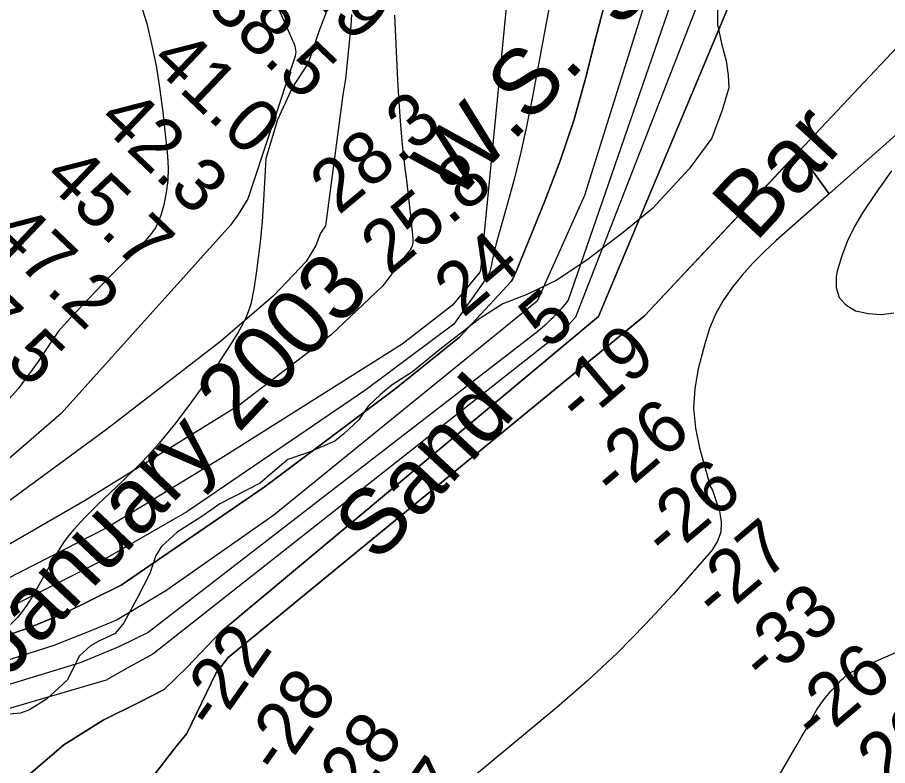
# Model space of a CAD drawing. Extents: x 3161665 to 3199565, y 885729 to 911164.
# Drawn here: x 3177810 to 3178911, y 905818 to 906764 of the extents above; entities that cross this region are included whole.
import ezdxf

# ---------------------------------------------------------------- set-up
doc = ezdxf.new("R2010")
doc.units = 0
for name, color, linetype in [('V-RIVR-EDGE', 7, 'Continuous'), ('V-RIVR-IDEN', 7, 'Continuous'), ('V-RIVR-RANG', 7, 'Continuous'), ('V-RIVR-RANG-IDEN', 7, 'Continuous'), ('V-SITE-VEGE', 7, 'Continuous'), ('V-TOPO-DPTH', 7, 'Continuous'), ('V-TOPO-MAJR', 7, 'Continuous'), ('V-TOPO-MINR', 7, 'Continuous'), ('V-TOPO-WATR', 7, 'Continuous')]:
    doc.layers.add(name, color=color, linetype=linetype)

msp = doc.modelspace()

# ---------------------------------------------------------------- linework, layer by layer
at = {"layer": 'V-RIVR-EDGE'}
for points in [[(3178695.6, 906782.3), (3178695.6, 906754.6), (3178700.6, 906730.6), (3178706.5, 906708.8), (3178708.8, 906690.8), (3178709.7, 906674.7), (3178701.3, 906646.5), (3178688.3, 906611), (3178659.5, 906572.3), (3178613.2, 906522), (3178576.2, 906491.6), (3178530.4, 906456.6), (3178491.5, 906430.9), (3178453.6, 906413), (3178424, 906401.5), (3178394.9, 906383.1), (3178344.4, 906343.9), (3178309.7, 906315.4), (3178283.8, 906299.3), (3178269, 906286.9), (3178253.7, 906272.1), (3178241.7, 906255.1), (3178222.7, 906237.1), (3178211.6, 906227.9), (3178180.2, 906214.6), (3178152, 906204.9), (3178132.5, 906188.4), (3178116.8, 906175), (3178065.9, 906148.8), (3178043.2, 906132.7), (3178011.8, 906112.9)], [(3178011.8, 906112.9), (3177992.3, 906094.9), (3177984.9, 906083.4), (3177977.5, 906060.8), (3177961.2, 906029.4), (3177944.5, 905998.5), (3177933.4, 905984.7), (3177913.1, 905975), (3177902.4, 905969.1), (3177888.5, 905956.6), (3177872.8, 905925.7), (3177846.8, 905901.8), (3177825.1, 905888.4), (3177814, 905884.3), (3177795.1, 905882.5)]]:
    msp.add_lwpolyline(points, dxfattribs=at)
at = {"layer": 'V-SITE-VEGE'}
for p, q in [((3178208.3, 906791), (3178191, 906745.8)), ((3178191, 906745.8), (3178177.7, 906705.9)), ((3178177.7, 906705.9), (3178157.7, 906675.3)), ((3178157.7, 906675.3), (3178139.1, 906634)), ((3178139.1, 906634), (3178124.1, 906585.4)), ((3178124.1, 906585.4), (3178121.3, 906532.3)), ((3178121.3, 906532.3), (3178119.6, 906505.7)), ((3178119.6, 906505.7), (3178117, 906479.3)), ((3178117, 906479.3), (3178112.1, 906440.1)), ((3178112.1, 906440.1), (3178109, 906420.6)), ((3178109, 906420.6), (3178105, 906401.1)), ((3178103.2, 906394.7), (3178099, 906384)), ((3178105, 906401.1), (3178103.2, 906394.7)), ((3178099, 906384), (3178095.2, 906376.2)), ((3178095.2, 906376.2), (3178088.6, 906364.8)), ((3178088.6, 906364.8), (3178081.6, 906353.7)), ((3178081.6, 906353.7), (3178059.9, 906320.3)), ((3178059.9, 906320.3), (3178043.2, 906295.8)), ((3178043.2, 906295.8), (3178030.3, 906277.8)), ((3178030.3, 906277.8), (3178010.2, 906251.3)), ((3178010.2, 906251.3), (3177989.2, 906225.4)), ((3177989.2, 906225.4), (3177976.4, 906210.9)), ((3177976.4, 906210.9), (3177964.7, 906198.7)), ((3177964.7, 906198.7), (3177943.6, 906178.1)), ((3177943.6, 906178.1), (3177911.4, 906147.5)), ((3177911.4, 906147.5), (3177895.8, 906132)), ((3177895.8, 906132), (3177880.7, 906116)), ((3177874.5, 906108.5), (3177869.1, 906101.2)), ((3177880.7, 906116), (3177874.5, 906108.5)), ((3177869.1, 906101.2), (3177859.7, 906086.6)), ((3177859.7, 906086.6), (3177830, 906033.1)), ((3177830, 906033.1), (3177821.8, 906020.5)), ((3177821.8, 906020.5), (3177815.2, 906011.5)), ((3177815.2, 906011.5), (3177809.9, 906005.1)), ((3177809.9, 906005.1), (3177801.2, 905996.2))]:
    msp.add_line(p, q, dxfattribs=at)
at = {"layer": 'V-TOPO-DPTH'}
for points in [[(3178912, 907402.4), (3178772.3, 907281.1), (3178754.9, 907272.6), (3178737.9, 907263.4), (3178721.4, 907253.3), (3178705.2, 907242.6), (3178615.6, 907179.9), (3178596.8, 907165.7), (3178578.7, 907150.6), (3178561.7, 907134.3), (3178545.4, 907117.2), (3178514.8, 907082.7), (3178512.3, 907079.6), (3178511.5, 907078.6), (3178452.7, 907009.8), (3178451.8, 907008.7), (3178450.3, 907004.8), (3178395.5, 906443.9), (3178394.8, 906441.7), (3178360.1, 906400), (3178296.4, 906350.5), (3178070.8, 906208.3), (3177923.1, 906118.6), (3177758.4, 906034.5)], [(3177964.3, 905898.1), (3177995.5, 905914.2), (3178024.8, 905942.5), (3178067.4, 905986.9), (3178544.9, 906385.4), (3178836.3, 907080.3), (3178836.4, 907083.8), (3178837.4, 907087.2), (3178838.8, 907090.3), (3178840.9, 907092.9), (3178843.5, 907095.3), (3178863.4, 907109.3), (3178866.7, 907111.4), (3178912.2, 907146.1)], [(3177964.3, 905898.1), (3177995.5, 905914.2), (3178024.8, 905942.5), (3178067.4, 905986.9), (3178544.9, 906385.4), (3178836.3, 907080.3), (3178836.4, 907083.8), (3178837.4, 907087.2), (3178838.8, 907090.3), (3178840.9, 907092.9), (3178843.5, 907095.3), (3178863.4, 907109.3), (3178866.7, 907111.4), (3178912.2, 907146.1)], [(3178742, 907086.5), (3178506.8, 906406), (3178502.2, 906400.6), (3178497.6, 906395.4), (3178487, 906384), (3178484.7, 906381.6), (3178482.3, 906379.2), (3178479.9, 906377), (3178477.5, 906374.7), (3178471.6, 906369.6), (3178468.1, 906366.6), (3178464.6, 906363.7), (3178461, 906361), (3178457.2, 906358.3), (3177975.4, 905986), (3177938, 905967.9), (3177913.7, 905957.8), (3177889.1, 905947.8)], [(3178742, 907086.5), (3178506.8, 906406), (3178502.2, 906400.6), (3178497.6, 906395.4), (3178487, 906384), (3178484.7, 906381.6), (3178482.3, 906379.2), (3178479.9, 906377), (3178477.5, 906374.7), (3178471.6, 906369.6), (3178468.1, 906366.6), (3178464.6, 906363.7), (3178461, 906361), (3178457.2, 906358.3), (3177975.4, 905986), (3177938, 905967.9), (3177913.7, 905957.8), (3177889.1, 905947.8)], [(3177823.3, 905991.5), (3177869.3, 906010.5), (3177941.1, 906045.8), (3178122.2, 906169.8), (3178287.2, 906293.9), (3178369.1, 906359.5), (3178434.4, 906429.8), (3178436.5, 906433.2), (3178438.3, 906436.8), (3178440, 906440.5), (3178477.5, 906532.4), (3178496.5, 906582.5), (3178513.7, 906633.2), (3178528.3, 906684.7), (3178541.2, 906736.7), (3178625.5, 907058.1)], [(3177823.3, 905991.5), (3177869.3, 906010.5), (3177941.1, 906045.8), (3178122.2, 906169.8), (3178287.2, 906293.9), (3178369.1, 906359.5), (3178434.4, 906429.8), (3178436.5, 906433.2), (3178438.3, 906436.8), (3178440, 906440.5), (3178477.5, 906532.4), (3178496.5, 906582.5), (3178513.7, 906633.2), (3178528.3, 906684.7), (3178541.2, 906736.7), (3178625.5, 907058.1)], [(3177889.1, 905947.8), (3177590.2, 905856.8), (3177588.3, 905856.3), (3177586.5, 905855.7), (3177584.6, 905855), (3177582.7, 905854.4), (3177580.9, 905853.9), (3177579, 905853.6), (3177577.1, 905853.5), (3177575.1, 905853.7), (3177571.5, 905854.2), (3177567.9, 905855), (3177564.4, 905856.3), (3177561.2, 905858), (3177558.2, 905860.2), (3177471.8, 905934), (3177457.8, 905949.1), (3177446.5, 905965.6), (3177439.1, 905984.2), (3177434.4, 906004.2), (3177324.7, 906956.7)], [(3177889.1, 905947.8), (3177590.2, 905856.8), (3177588.3, 905856.3), (3177586.5, 905855.7), (3177584.6, 905855), (3177582.7, 905854.4), (3177580.9, 905853.9), (3177579, 905853.6), (3177577.1, 905853.5), (3177575.1, 905853.7), (3177571.5, 905854.2), (3177567.9, 905855), (3177564.4, 905856.3), (3177561.2, 905858), (3177558.2, 905860.2), (3177471.8, 905934), (3177457.8, 905949.1), (3177446.5, 905965.6), (3177439.1, 905984.2), (3177434.4, 906004.2), (3177324.7, 906956.7)], [(3179081, 906756.1), (3178769.3, 906481.2), (3178754.5, 906467.4), (3178740.3, 906453.1), (3178726.9, 906438), (3178714.1, 906422.4), (3178702.8, 906405.9), (3178693, 906388.6), (3178685.4, 906370.3), (3178679.3, 906351.2), (3178671.2, 906319.6), (3178666.9, 906294.5), (3178665.3, 906269.5), (3178667.6, 906244.5), (3178672.6, 906219.6), (3178686.3, 906171.1), (3178686.6, 906170.4), (3178689, 906166.1), (3178698, 906139.5), (3178700.2, 906126), (3178699.7, 906113.1), (3178695.2, 906100.9), (3178688, 906089.4), (3178639.4, 906034.2), (3178604.6, 905996.5), (3178568.6, 905959.8), (3178530.9, 905924.9), (3178492.1, 905891.2), (3178388.2, 905805)], [(3179081, 906756.1), (3178847.7, 906550.4), (3178836.6, 906540.5), (3178798, 906593.9), (3178804.5, 906600.9)], [(3178929.7, 906733), (3178888.2, 906689.4), (3178846.8, 906645.7), (3178805.5, 906601.9), (3178603.2, 906386.4), (3178076.4, 905954.5), (3178061.2, 905935.3), (3178024.2, 905858.4)], [(3178804.5, 906600.9), (3178805.5, 906601.9), (3178846.8, 906645.7), (3178888.2, 906689.4), (3178929.7, 906733)], [(3178024.2, 905858.4), (3178061.2, 905935.3), (3178076.4, 905954.5), (3178603.2, 906386.4), (3178798, 906593.9)], [(3178798, 906593.9), (3178836.6, 906540.5), (3178769.3, 906481.2), (3178754.5, 906467.4), (3178740.3, 906453.1), (3178726.9, 906438), (3178714.1, 906422.4), (3178702.8, 906405.9), (3178693, 906388.6), (3178685.4, 906370.3), (3178679.3, 906351.2), (3178671.2, 906319.6), (3178666.9, 906294.5), (3178665.3, 906269.5), (3178667.6, 906244.5), (3178672.6, 906219.6), (3178686.3, 906171.1), (3178686.6, 906170.4), (3178689, 906166.1), (3178698, 906139.5), (3178700.2, 906126), (3178699.7, 906113.1), (3178695.2, 906100.9), (3178688, 906089.4), (3178639.4, 906034.2), (3178604.6, 905996.5), (3178568.6, 905959.8), (3178530.9, 905924.9), (3178492.1, 905891.2), (3178388.2, 905805)], [(3178666.4, 905621.3), (3178796.3, 905844.6), (3178801.3, 905853.2), (3178806.2, 905861.9), (3178811, 905870.6), (3178815.7, 905879.3), (3178820.7, 905887.9), (3178826.1, 905896.1), (3178832.1, 905903.9), (3178838.6, 905911.4), (3178848.9, 905922.5), (3178852.1, 905925.8), (3178855.4, 905929), (3178858.8, 905932), (3178862.3, 905935), (3179491.5, 906212)], [(3178666.4, 905621.3), (3178796.3, 905844.6), (3178801.3, 905853.2), (3178806.2, 905861.9), (3178811, 905870.6), (3178815.7, 905879.3), (3178820.7, 905887.9), (3178826.1, 905896.1), (3178832.1, 905903.9), (3178838.6, 905911.4), (3178848.9, 905922.5), (3178852.1, 905925.8), (3178855.4, 905929), (3178858.8, 905932), (3178862.3, 905935), (3179491.5, 906212)], [(3177601.3, 905916.4), (3177823.3, 905991.5)], [(3177601.3, 905916.4), (3177823.3, 905991.5)], [(3177824, 905805.7), (3177868.5, 905844.3), (3177918.4, 905875.5), (3177964.3, 905898.1)], [(3177824, 905805.7), (3177868.5, 905844.3), (3177918.4, 905875.5), (3177964.3, 905898.1)], [(3178024.2, 905858.4), (3178010.2, 905841.8), (3177944.9, 905756.9), (3177934.2, 905741.1), (3177925, 905724.5), (3177917.8, 905707), (3177912.1, 905688.7), (3177908.6, 905674.5), (3177906.5, 905662.8), (3177905.2, 905651.1), (3177905.3, 905639.3), (3177906.3, 905627.4), (3177906.9, 905623.6), (3177908.6, 905613.7), (3177910.6, 905603.9), (3177913, 905594.1), (3177915.8, 905584.5), (3177918.5, 905574.9), (3177920.7, 905565.1), (3177922.1, 905555.2), (3177923.2, 905545.3), (3177937.6, 905321.7)], [(3177937.6, 905321.7), (3177923.2, 905545.3), (3177922.1, 905555.2), (3177920.7, 905565.1), (3177918.5, 905574.9), (3177915.8, 905584.5), (3177913, 905594.1), (3177910.6, 905603.9), (3177908.6, 905613.7), (3177906.9, 905623.6), (3177906.3, 905627.4), (3177905.3, 905639.3), (3177905.2, 905651.1), (3177906.5, 905662.8), (3177908.6, 905674.5), (3177912.1, 905688.7), (3177917.8, 905707), (3177925, 905724.5), (3177934.2, 905741.1), (3177944.9, 905756.9), (3178010.2, 905841.8), (3178024.2, 905858.4)]]:
    msp.add_lwpolyline(points, dxfattribs=at)
at = {"layer": 'V-TOPO-MAJR'}
for points in [[(3177833.7, 907218.2), (3177841.8, 907211), (3178098.2, 906869.9), (3178101.7, 906861.8), (3178159.9, 906729.7), (3178160.8, 906727.3), (3178161.4, 906724.8), (3178161.8, 906722.3), (3178161.9, 906719.7), (3178161.7, 906717.1), (3178161.3, 906714.6), (3178160.6, 906712.1), (3178101.3, 906534.2), (3178089.2, 906514.4), (3178079.6, 906500.8), (3177865.2, 906262.9), (3177713.7, 906132.5), (3177664.5, 906096.6)], [(3178915.7, 906569.5), (3178895.2, 906541.1), (3178879, 906516.6), (3178868.7, 906499.1), (3178859.8, 906481.1), (3178852.7, 906462.2), (3178847, 906442.7), (3178845.5, 906436.2), (3178845.7, 906421.9), (3178849.3, 906409.5), (3178858, 906400.1), (3178870.2, 906392.5), (3178886.4, 906389.2), (3178902.5, 906388), (3178918.6, 906390.1)]]:
    msp.add_lwpolyline(points, dxfattribs=at)
at = {"layer": 'V-TOPO-MINR'}
for points in [[(3178912, 907402.4), (3178772.3, 907281.1), (3178754.9, 907272.6), (3178737.9, 907263.4), (3178721.4, 907253.3), (3178705.2, 907242.6), (3178615.6, 907179.9), (3178596.8, 907165.7), (3178578.7, 907150.6), (3178561.7, 907134.3), (3178545.4, 907117.2), (3178514.8, 907082.7), (3178512.3, 907079.6), (3178511.5, 907078.6), (3178452.7, 907009.8), (3178451.8, 907008.7), (3178450.3, 907004.8), (3178395.5, 906443.9), (3178394.8, 906441.7), (3178360.1, 906400), (3178296.4, 906350.5), (3178070.8, 906208.3), (3177923.1, 906118.6), (3177758.4, 906034.5)], [(3178915.1, 907277.4), (3178784.3, 907175.9), (3178726.8, 907135.6), (3178717.7, 907128.1), (3178709.4, 907119.9), (3178527.2, 906538.7), (3178467.2, 906404.8), (3178134.3, 906134.4), (3177997.7, 906038.6), (3177936, 906002.3), (3177904.7, 905989.2), (3177856.1, 905969.7)], [(3178913.8, 907190.8), (3178910, 907188), (3178906.4, 907185), (3178903.1, 907181.6), (3178848, 907138.4), (3178842.5, 907135.1), (3178837.1, 907131.5), (3178804.2, 907108.5), (3178799.7, 907104.5), (3178795.9, 907100.1), (3178793.1, 907094.9), (3178515.9, 906384.7), (3178506.5, 906374.8), (3178496.8, 906365.1), (3177981.4, 905958.7), (3177948, 905940.6), (3177922.3, 905925.9)], [(3178912.2, 907146.1), (3178866.7, 907111.4), (3178863.4, 907109.3), (3178843.5, 907095.3), (3178840.9, 907092.9), (3178838.8, 907090.3), (3178837.4, 907087.2), (3178836.4, 907083.8), (3178836.3, 907080.3), (3178544.9, 906385.4), (3178067.4, 905986.9), (3178024.8, 905942.5), (3177995.5, 905914.2), (3177964.3, 905898.1)], [(3178742, 907086.5), (3178506.8, 906406), (3178502.2, 906400.6), (3178497.6, 906395.4), (3178487, 906384), (3178484.7, 906381.6), (3178482.3, 906379.2), (3178479.9, 906377), (3178477.5, 906374.7), (3178471.6, 906369.6), (3178468.1, 906366.6), (3178464.6, 906363.7), (3178461, 906361), (3178457.2, 906358.3), (3177975.4, 905986), (3177938, 905967.9), (3177913.7, 905957.8), (3177889.1, 905947.8)], [(3177856.1, 905969.7), (3177595.8, 905886.5), (3177592.1, 905885.3), (3177588.5, 905884.1), (3177584.8, 905882.9), (3177581.2, 905881.6), (3177577.6, 905880.6), (3177573.9, 905879.9), (3177570.1, 905879.7), (3177566.3, 905879.8), (3177559.7, 905880.5), (3177552.9, 905881.8), (3177546.3, 905883.9), (3177540.3, 905887.2), (3177534.5, 905891.2), (3177471.6, 905943.8), (3177459.7, 905956.3), (3177450.2, 905970.1), (3177444, 905985.6), (3177440.1, 906002.4), (3177355.3, 906755.2), (3177362.2, 907007.5)], [(3178521.7, 906987.7), (3178460.6, 906658.8), (3178454, 906625.9), (3178446.8, 906593.1), (3178438.7, 906560.6), (3178429.9, 906528.2), (3178415.6, 906477.7), (3178413.7, 906470.7), (3178412, 906463.5), (3178410.5, 906456.4), (3178409.2, 906449.2), (3178407.3, 906442.3), (3178404.7, 906435.9), (3178362.1, 906375.7), (3178250.8, 906293), (3178024.2, 906138.6), (3177915.9, 906076.1), (3177790.7, 906013.1)], [(3177889.1, 905947.8), (3177590.2, 905856.8), (3177588.3, 905856.3), (3177586.5, 905855.7), (3177584.6, 905855), (3177582.7, 905854.4), (3177580.9, 905853.9), (3177579, 905853.6), (3177577.1, 905853.5), (3177575.1, 905853.7), (3177571.5, 905854.2), (3177567.9, 905855), (3177564.4, 905856.3), (3177561.2, 905858), (3177558.2, 905860.2), (3177471.8, 905934), (3177457.8, 905949.1), (3177446.5, 905965.6), (3177439.1, 905984.2), (3177434.4, 906004.2), (3177324.7, 906956.7)], [(3177922.3, 905925.9), (3177584.6, 905827.3), (3177584.6, 905827.3), (3177584.5, 905827.3), (3177584.4, 905827.2), (3177584.3, 905827.2), (3177584.2, 905827.2), (3177584.1, 905827.2), (3177584, 905827.2), (3177583.9, 905827.2), (3177583.7, 905827.2), (3177583.6, 905827.3), (3177583.4, 905827.3), (3177583.2, 905827.4), (3177583.1, 905827.5), (3177429.7, 905923.6), (3177422, 905929.4), (3177415.1, 905935.9), (3177409.5, 905943.5), (3177404.7, 905951.8), (3177396.4, 905969.6), (3177295.7, 906903.3)], [(3177965, 906782.6), (3177973.5, 906755.7), (3177980, 906728), (3177985.7, 906700.1), (3177990.1, 906672.1), (3177993.8, 906643.8), (3177999.8, 906588.7), (3178000.7, 906573.1), (3178000.3, 906557.5), (3177998.2, 906542.1), (3177995, 906526.8), (3177992.1, 906516), (3177988.7, 906506.6), (3177984.4, 906497.7), (3177978.8, 906489.5), (3177972.3, 906481.9), (3177965.2, 906474.7), (3177958, 906467.4), (3177950.8, 906460.2), (3177943.6, 906452.9), (3177925.3, 906434.3), (3177909, 906417.7), (3177893, 906400.9), (3177877.1, 906383.8), (3177861.5, 906366.6), (3177850.2, 906349.9), (3177836, 906328.6), (3177810.7, 906294.3), (3177735.7, 906211.5)], [(3178232.5, 906767.4), (3178232.3, 906760.2), (3178231.8, 906753), (3178224.8, 906685.8), (3178223.4, 906675.7), (3178221.6, 906665.7), (3178199.8, 906500), (3178193.5, 906491), (3178187.4, 906475.1), (3178175.3, 906454.9), (3178133.8, 906411.5), (3178067, 906353.9), (3177924.3, 906244), (3177695.2, 906076.3)], [(3178287, 906766.3), (3178289.4, 906711.6), (3178290.9, 906684.3), (3178292.5, 906657.1), (3178294.1, 906632.5), (3178295.2, 906617.5), (3178296.5, 906602.5), (3178298.2, 906587.6), (3178300, 906572.7), (3178301.9, 906557.7), (3178303.7, 906542.8), (3178305.5, 906527.9), (3178307.2, 906512.9), (3178310.3, 906484.3), (3178310, 906478.7), (3178308.9, 906473.6), (3178306.2, 906469), (3178302.6, 906464.7), (3178272.2, 906424.4), (3178206.4, 906361.8), (3178090.1, 906273), (3177895.8, 906153), (3177726.6, 906055.5)], [(3179081, 906756.1), (3178769.3, 906481.2), (3178754.5, 906467.4), (3178740.3, 906453.1), (3178726.9, 906438), (3178714.1, 906422.4), (3178702.8, 906405.9), (3178693, 906388.6), (3178685.4, 906370.3), (3178679.3, 906351.2), (3178671.2, 906319.6), (3178666.9, 906294.5), (3178665.3, 906269.5), (3178667.6, 906244.5), (3178672.6, 906219.6), (3178686.3, 906171.1), (3178686.6, 906170.4), (3178689, 906166.1), (3178698, 906139.5), (3178700.2, 906126), (3178699.7, 906113.1), (3178695.2, 906100.9), (3178688, 906089.4), (3178639.4, 906034.2), (3178604.6, 905996.5), (3178568.6, 905959.8), (3178530.9, 905924.9), (3178492.1, 905891.2), (3178388.2, 905805)], [(3178024.2, 905858.4), (3178061.2, 905935.3), (3178076.4, 905954.5), (3178603.2, 906386.4), (3178805.5, 906601.9), (3178846.8, 906645.7), (3178888.2, 906689.4), (3178929.7, 906733)], [(3178024.2, 905858.4), (3178061.2, 905935.3), (3178076.4, 905954.5), (3178603.2, 906386.4), (3178805.5, 906601.9), (3178846.8, 906645.7), (3178888.2, 906689.4), (3178929.7, 906733)], [(3178666.4, 905621.3), (3178796.3, 905844.6), (3178801.3, 905853.2), (3178806.2, 905861.9), (3178811, 905870.6), (3178815.7, 905879.3), (3178820.7, 905887.9), (3178826.1, 905896.1), (3178832.1, 905903.9), (3178838.6, 905911.4), (3178848.9, 905922.5), (3178852.1, 905925.8), (3178855.4, 905929), (3178858.8, 905932), (3178862.3, 905935), (3179491.5, 906212)], [(3177964.3, 905898.1), (3177918.4, 905875.5), (3177868.5, 905844.3), (3177824, 905805.7)], [(3178024.2, 905858.4), (3178010.2, 905841.8), (3177944.9, 905756.9), (3177934.2, 905741.1), (3177925, 905724.5), (3177917.8, 905707), (3177912.1, 905688.7), (3177908.6, 905674.5), (3177906.5, 905662.8), (3177905.2, 905651.1), (3177905.3, 905639.3), (3177906.3, 905627.4), (3177906.9, 905623.6), (3177908.6, 905613.7), (3177910.6, 905603.9), (3177913, 905594.1), (3177915.8, 905584.5), (3177918.5, 905574.9), (3177920.7, 905565.1), (3177922.1, 905555.2), (3177923.2, 905545.3), (3177937.6, 905321.7)]]:
    msp.add_lwpolyline(points, dxfattribs=at)
at = {"layer": 'V-TOPO-WATR'}
for points in [[(3178625.5, 907058.1), (3178541.2, 906736.7), (3178528.3, 906684.7), (3178513.7, 906633.2), (3178496.5, 906582.5), (3178477.5, 906532.4), (3178440, 906440.5), (3178438.3, 906436.8), (3178436.5, 906433.2), (3178434.4, 906429.8), (3178369.1, 906359.5), (3178287.2, 906293.9), (3178122.2, 906169.8), (3177941.1, 906045.8), (3177869.3, 906010.5), (3177823.3, 905991.5)], [(3177823.3, 905991.5), (3177601.3, 905916.4)]]:
    msp.add_lwpolyline(points, dxfattribs=at)

# ---------------------------------------------------------------- texts
at = {"layer": 'V-RIVR-IDEN'}
for s, rotation, p in [('Bar', 47.345, (3178743.7, 906478.2)), ('Sand', 47.0399, (3178265.1, 906072.3))]:
    msp.add_text(s, height=83, rotation=rotation, dxfattribs=at).set_placement(p)
at = {"layer": 'V-RIVR-RANG'}
for s, rotation, p in [('33.9', 316.4183, (3178115.8, 906849.3)), ('38.5', 316.4183, (3178047.2, 906776.5)), ('41.0', 316.4183, (3177976.4, 906705.9)), ('42.3', 316.4183, (3177909.7, 906631.3)), ('28.3', 39.7783, (3178216.2, 906512.8)), ('25.8', 39.7783, (3178280.4, 906436.1)), ('45.7', 316.4183, (3177840.9, 906558.6)), ('47.2', 316.4183, (3177772.2, 906486)), ('24', 40.3142, (3178373.7, 906383)), ('47.5', 316.4183, (3177703.4, 906413.4)), ('5', 40.3142, (3178480.7, 906342.3)), ('-19', 40.3142, (3178522.2, 906246.3)), ('-26', 40.3142, (3178565.8, 906152.3)), ('-26', 40.3142, (3178631.1, 906076.6)), ('-27', 40.3142, (3178694.9, 905999.5)), ('-33', 40.3142, (3178754.8, 905919.3)), ('-22', 54.8689, (3178059.6, 905859.7)), ('-26', 40.3142, (3178820.4, 905843.8)), ('-28', 54.8689, (3178142, 905803.1)), ('-26', 40.3142, (3178886, 905768.3)), ('-28', 54.8689, (3178225.6, 905748)), ('-27', 54.8689, (3178307.7, 905691))]:
    msp.add_text(s, height=67, rotation=rotation, dxfattribs=at).set_placement(p)
at = {"layer": 'V-RIVR-RANG-IDEN'}
msp.add_text('22 January 2003     W.S.  31.6', height=83, rotation=46.7219, dxfattribs=at).set_placement((3177691.8, 905814.8))

doc.saveas('drawing.dxf')
